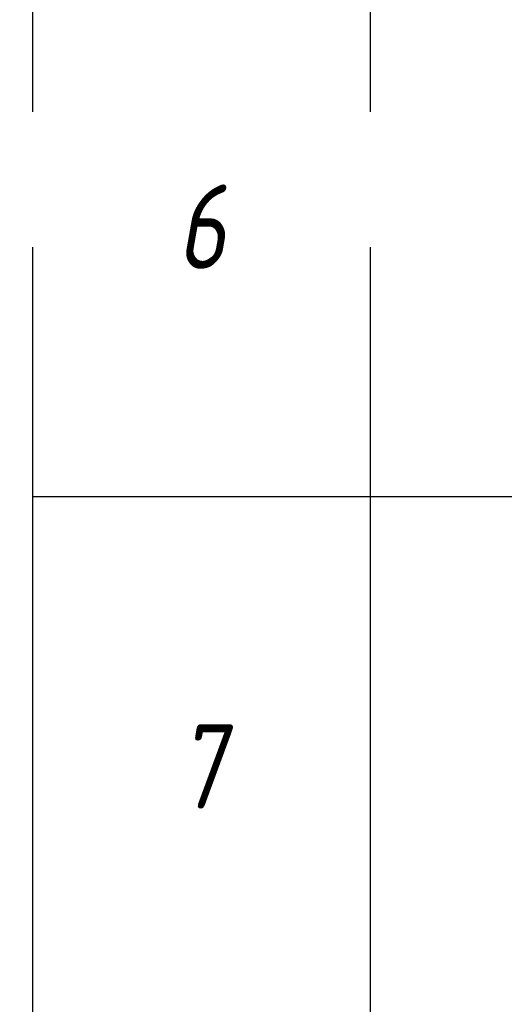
# Model space of a CAD drawing. Header units: millimetres. Extents: x -26894274 to 19789193, y -86687 to 22351.
# Tile 271 of 447: x 86871 to 88306, y -33230 to -30312. Entities that reach past the tile are written whole.
import ezdxf
from ezdxf import colors
from ezdxf.entities.mleader import LeaderData, LeaderLine
from ezdxf.math import Vec2, Vec3

# ---------------------------------------------------------------- set-up
doc = ezdxf.new("R2010")
doc.units = ezdxf.units.MM
doc.linetypes.add('DASHDOT', pattern=[25.4, 12.7, -6.35, 0, -6.35])
doc.layers.add('dim_pot', color=183, linetype='Continuous', lineweight=9)
doc.layers.add('nadpisi_v_tablice', color=7, linetype='Continuous', lineweight=9)
doc.layers.add('dim_razv', color=7, linetype='DASHDOT', lineweight=9, true_color=0x285228)
doc.layers.add('pol', color=7, linetype='Continuous', lineweight=15, true_color=0x55666d)
doc.styles.add('fl_iso paper', font='isocpeur.ttf', dxfattribs={"width": 0.8, "oblique": 10})
doc.styles.add('In tre', font='isocpeur.ttf', dxfattribs={"width": 0.8, "oblique": 10})

# ---------------------------------------------------------------- blocks, each defined once
blk = doc.blocks.new('*T693')
at = {"color": 0, "linetype": 'ByBlock', "lineweight": -2, "transparency": 16777216}
for p, q in [((0, 0), (13800, 0)), ((0, 0), (0, -14133.3)), ((1000, 0), (1000, -14133.3)), ((3500, 0), (3500, -14133.3)), ((10500, 0), (10500, -14133.3)), ((12000, 0), (12000, -14133.3)), ((13800, 0), (13800, -14133.3)), ((0, -1500), (13800, -1500)), ((0, -2720.8), (13800, -2720.8)), ((0, -4358.3), (13800, -4358.3)), ((0, -5995.8), (13800, -5995.8)), ((0, -7195.8), (13800, -7195.8)), ((0, -8416.7), (13800, -8416.7)), ((0, -10016.7), (13800, -10016.7)), ((0, -11616.7), (13800, -11616.7)), ((0, -12875), (13800, -12875)), ((0, -14133.3), (13800, -14133.3))]:
    blk.add_line(p, q, dxfattribs=at)
at = {"transparency": 16777216, "style": 'fl_iso paper'}
for s, insert, char_height, width, attachment_point in [('Кол-во, шт.', (11250, -750), 300, 1200, 5), ('{\\H0.9375x;\\C7;Обозначение\\H1.0667x; }', (2250, -750), 320, 2200, 5), ('Прим.', (12900, -750), 300, 1500, 5), ('{\\C7;Поз.}', (500, -750), 300, 700, 5), ('{\\C7;Наименование}', (7000, -750), 300, 6700, 5), ('Точечный встраиваемый светильник диаметром 120мм с рассеяным светом, 10W, 4000К. Степень защиты IP20', (3650, -2110.4), 250, 6700, 4), ('1', (500, -2110.4), 250, 700, 5), ('2', (11250, -2110.4), 250, 1200, 5), ('Светильник подвесной линейный ART-LINE35 S, 12W, LED лента, опаловый рассеиватель, 4000К, белый, >90Ra, ART, выносной блок питаня, 990*35*35мм. Степень защиты IP20', (3650, -3539.6), 250, 6700, 4), ('2', (500, -3539.6), 250, 700, 5), ('48', (11250, -3539.6), 250, 1200, 5), ('Светильник подвесной линейный ART-LINE35 S, 12W, LED лента, опаловый рассеиватель, 4000К, белый, >90Ra, ART, выносной блок питаня, 990*35*35мм. Степень защиты IP20', (3650, -5177.1), 250, 6700, 4), ('3', (500, -5177.1), 250, 700, 5), ('12', (11250, -5177.1), 250, 1200, 5), ('Контурная подсветка потолка светодиодной лентой 24V, 9,6W, 4000К. Степень защиты IP20', (3650, -6595.8), 250, 6700, 4), ('4', (500, -6595.8), 250, 700, 5), ('{\\A1;22,1', (11250, -6595.8), 250, 1200, 5), ('м.п.', (12900, -6595.8), 250, 1500, 5), ('Встраиваемый гипсовый световой профиль с светодиодной лентой 24V, 9,6W, 4000К. \\PСтепень защиты IP20', (3650, -7806.2), 250, 6700, 4), ('5', (500, -7806.2), 250, 700, 5), ('{\\A1;16,3', (11250, -7806.2), 250, 1200, 5), ('м.п.', (12900, -7806.2), 250, 1500, 5), ('Эвакуационный указатель аварийный MIZAR 2023-2 LED STANDARD G2, 230В, 2Вт, IP40, \\Pс автономной работой 3 ч{\\C7;, с кнопкой тест}', (3650, -9216.7), 250, 6700, 4), ('6', (500, -9216.7), 250, 700, 5), ('4', (11250, -9216.7), 250, 1200, 5), ('Двусторонний световой указатель аварийный MIZAR 2023-2 LED STANDARD G2, 230В, 2Вт, IP40, с автономной работой 3 ч{\\C7;, с кнопкой тест}', (3650, -10816.7), 250, 6700, 4), ('7', (500, -10816.7), 250, 700, 5), ('4', (11250, -10816.7), 250, 1200, 5), ('Световой указатель ПК MIZAR 2023-2 LED STANDARD G2, 230В, 2Вт, IP40, \\Pс автономной работой 3 ч{\\C7;, с кнопкой тест}', (3650, -12245.8), 250, 6700, 4), ('8', (500, -12245.8), 250, 700, 5), ('6', (11250, -12245.8), 250, 1200, 5), ('Световой указатель "Безопасная зона МГН" MIZAR 2023-2 LED STANDARD G2, 230В, 3Вт, IP40, с автономной работой 3 ч{\\C7;, с кнопкой тест}', (3650, -13504.2), 250, 6700, 4), ('9', (500, -13504.2), 250, 700, 5), ('3', (11250, -13504.2), 250, 1200, 5)]:
    blk.add_mtext(s, dxfattribs=dict(at, insert=insert, char_height=char_height, width=width, attachment_point=attachment_point))

msp = doc.modelspace()

# ---------------------------------------------------------------- texts
at = {"layer": 'nadpisi_v_tablice', "lineweight": 18, "insert": (-2642.1, -20201.7), "char_height": 10000, "width": 9720.362, "attachment_point": 1, "style": 'fl_iso paper'}
msp.add_mtext('\\pi1978.5;{\\C1;9 \\P\\pi-2689.2;эт.}', dxfattribs=at)

# ---------------------------------------------------------------- next in the draw order: leaders
at = {"layer": 'dim_pot', "color": 0, "linetype": 'ByBlock'}
ml = msp.add_multileader_mtext('Standard', dxfattribs=at)
ml.set_content('Лючок 400х400 для обслуживания запотолочных пожарных извещателей, расположение уточнить по месту', style='In tre')
ml.set_leader_properties()
ml.build(insert=Vec2(0, 0))
ml.multileader.update_dxf_attribs({"text_left_attachment_type": 6, "text_right_attachment_type": 6, "dogleg_length": 1, "arrow_head_size": 0, "scale": 50})
ctx = ml.context
ctx.base_point, ctx.scale, ctx.char_height, ctx.arrow_head_size, ctx.landing_gap_size, ctx.plane_origin = Vec3(59333.8, -34272.7), 50, 200, 0, 4.5, Vec3(66193.6, -29209.3)
ctx.left_attachment, ctx.right_attachment = 6, 6
notes = []
notes.append((ctx, [(1, (1, 1, 0), (59283.8, -34272.7), (1, 0), 50, [(0, [(55028, -37279.4), (55028, -31929.4)], 0, [])])]))
ctx.mtext.insert, ctx.mtext.width, ctx.mtext.defined_height, ctx.mtext.flow_direction = Vec3(59338.3, -34012.7), 3669.399, 696.6, 5
ctx.mtext.has_bg_fill, ctx.mtext.bg_color, ctx.mtext.bg_scale_factor, ctx.mtext.bg_transparency, ctx.mtext.use_window_bg_color = 1, -1027028792, 1.5, 0, 1
at = {"layer": 'dim_razv', "color": 0, "linetype": 'ByBlock'}
ml = msp.add_multileader_mtext('Standard', dxfattribs=at)
ml.set_content('Плитка керамогранитная, настенная', style='In tre')
ml.set_leader_properties()
ml.build(insert=Vec2(0, 0))
ml.multileader.update_dxf_attribs({"text_left_attachment_type": 6, "text_right_attachment_type": 6, "dogleg_length": 1, "arrow_head_size": 0, "scale": 50})
ctx = ml.context
ctx.base_point, ctx.scale, ctx.char_height, ctx.arrow_head_size, ctx.landing_gap_size, ctx.plane_origin = Vec3(48765.5, -31651.1), 50, 200, 0, 4.5, Vec3(61086.9, -29237.9)
ctx.left_attachment, ctx.right_attachment = 6, 6
notes.append((ctx, [(0, (1, 1, 0), (51495.3, -31651.1), (-1, 0), 50, [(1, [(53769.7, -30952.3)], 0, [])])]))
ctx.mtext.insert, ctx.mtext.width, ctx.mtext.defined_height, ctx.mtext.flow_direction = Vec3(48770, -31411.1), 3092.716, 696.6, 5
ctx.mtext.has_bg_fill, ctx.mtext.bg_color, ctx.mtext.bg_scale_factor, ctx.mtext.bg_transparency, ctx.mtext.use_window_bg_color = 1, -1027028792, 1.5, 0, 1
for ctx, leaders in notes:
    for number, flags, end, landing, length, lines in leaders:
        leader = LeaderData()
        leader.index, (leader.has_last_leader_line, leader.has_dogleg_vector, leader.attachment_direction) = number, flags
        leader.last_leader_point, leader.dogleg_vector, leader.dogleg_length = Vec3(end), Vec3(landing), length
        for number, points, colour, breaks in lines:
            line = LeaderLine()
            line.index, line.vertices, line.color, line.breaks = number, Vec3.list(points), colors.encode_raw_color(colour), breaks
            leader.lines.append(line)
        ctx.leaders.append(leader)

# ---------------------------------------------------------------- next in the draw order: leaders
at = {"layer": 'pol', "color": 0, "linetype": 'ByBlock'}
ml = msp.add_multileader_mtext('Standard', dxfattribs=at)
ml.set_content('Люк доступа в техпространство, \\PП-1 EI-60', style='In tre')
ml.set_leader_properties()
ml.build(insert=Vec2(0, 0))
ml.multileader.update_dxf_attribs({"text_left_attachment_type": 6, "text_right_attachment_type": 6, "dogleg_length": 1, "arrow_head_size": 0, "scale": 50})
ctx = ml.context
ctx.base_point, ctx.scale, ctx.char_height, ctx.arrow_head_size, ctx.landing_gap_size, ctx.plane_origin = Vec3(26930.6, -31635.4), 50, 200, 0, 4.5, Vec3(39380, -27762.3)
ctx.left_attachment, ctx.right_attachment = 6, 6
notes = []
notes.append((ctx, [(0, (1, 1, 0), (28812.4, -31635.4), (-1, 0), 50, [(1, [(31228, -30789.4)], 0, [])])]))
ctx.mtext.insert, ctx.mtext.width, ctx.mtext.defined_height, ctx.mtext.flow_direction = Vec3(26935.1, -31395.4), 2495.091, 696.6, 5
ctx.mtext.has_bg_fill, ctx.mtext.bg_color, ctx.mtext.bg_scale_factor, ctx.mtext.bg_transparency, ctx.mtext.use_window_bg_color = 1, -1027028792, 1.5, 0, 1
for ctx, leaders in notes:
    for number, flags, end, landing, length, lines in leaders:
        leader = LeaderData()
        leader.index, (leader.has_last_leader_line, leader.has_dogleg_vector, leader.attachment_direction) = number, flags
        leader.last_leader_point, leader.dogleg_vector, leader.dogleg_length = Vec3(end), Vec3(landing), length
        for number, points, colour, breaks in lines:
            line = LeaderLine()
            line.index, line.vertices, line.color, line.breaks = number, Vec3.list(points), colors.encode_raw_color(colour), breaks
            leader.lines.append(line)
        ctx.leaders.append(leader)

# ---------------------------------------------------------------- next in the draw order: leaders
at = {"layer": 'dim_pot', "color": 0, "linetype": 'ByBlock'}
ml = msp.add_multileader_mtext('Standard', dxfattribs=at)
ml.set_content('ГКЛ короб по металлическому каркасу от отм. +2.500 до перекрытия', style='In tre')
ml.set_leader_properties()
ml.build(insert=Vec2(0, 0))
ml.multileader.update_dxf_attribs({"text_left_attachment_type": 6, "text_right_attachment_type": 6, "dogleg_length": 1, "arrow_head_size": 0, "scale": 50})
ctx = ml.context
ctx.base_point, ctx.scale, ctx.char_height, ctx.arrow_head_size, ctx.landing_gap_size, ctx.plane_origin = Vec3(33492.8, -32067.1), 50, 200, 0, 4.5, Vec3(40352.6, -27227.2)
ctx.left_attachment, ctx.right_attachment = 6, 6
notes = []
notes.append((ctx, [(1, (1, 1, 0), (33491.8, -32067.1), (1, 0), 1, [(0, [(37733, -30849.4), (38768, -34429.4)], 0, []), (2, [(31603, -30849.4)], 0, [])])]))
ctx.mtext.insert, ctx.mtext.width, ctx.mtext.defined_height, ctx.mtext.flow_direction = Vec3(33497.3, -31807.1), 2494.153, 696.6, 5
ctx.mtext.has_bg_fill, ctx.mtext.bg_color, ctx.mtext.bg_scale_factor, ctx.mtext.bg_transparency, ctx.mtext.use_window_bg_color = 1, -1027028792, 1.5, 0, 1
for ctx, leaders in notes:
    for number, flags, end, landing, length, lines in leaders:
        leader = LeaderData()
        leader.index, (leader.has_last_leader_line, leader.has_dogleg_vector, leader.attachment_direction) = number, flags
        leader.last_leader_point, leader.dogleg_vector, leader.dogleg_length = Vec3(end), Vec3(landing), length
        for number, points, colour, breaks in lines:
            line = LeaderLine()
            line.index, line.vertices, line.color, line.breaks = number, Vec3.list(points), colors.encode_raw_color(colour), breaks
            leader.lines.append(line)
        ctx.leaders.append(leader)

# ---------------------------------------------------------------- next in the draw order: block references
msp.add_blockref('*T693', (86908.7, -21708.2))

# ---------------------------------------------------------------- next in the draw order: leaders
at = {"layer": 'dim_razv', "color": 0, "linetype": 'ByBlock'}
ml = msp.add_multileader_mtext('Standard', dxfattribs=at)
ml.set_content('Отделка над дверным проемаом - дверным добором', style='In tre')
ml.set_leader_properties()
ml.build(insert=Vec2(0, 0))
ml.multileader.update_dxf_attribs({"text_left_attachment_type": 6, "text_right_attachment_type": 6, "dogleg_length": 1, "arrow_head_size": 0, "scale": 50})
ctx = ml.context
ctx.base_point, ctx.scale, ctx.char_height, ctx.arrow_head_size, ctx.landing_gap_size, ctx.plane_origin = Vec3(25590.9, -30945.4), 50, 200, 0, 4.5, Vec3(32402.8, -26105.5)
ctx.left_attachment, ctx.right_attachment = 6, 6
notes = []
notes.append((ctx, [(0, (1, 1, 0), (28641.4, -30945.4), (-1, 0), 50, [(1, [(29903, -29729.4)], 0, [])])]))
ctx.mtext.insert, ctx.mtext.width, ctx.mtext.defined_height, ctx.mtext.flow_direction = Vec3(25595.4, -30685.4), 3092.716, 696.6, 5
ctx.mtext.has_bg_fill, ctx.mtext.bg_color, ctx.mtext.bg_scale_factor, ctx.mtext.bg_transparency, ctx.mtext.use_window_bg_color = 1, -1027028792, 1.5, 0, 1
for ctx, leaders in notes:
    for number, flags, end, landing, length, lines in leaders:
        leader = LeaderData()
        leader.index, (leader.has_last_leader_line, leader.has_dogleg_vector, leader.attachment_direction) = number, flags
        leader.last_leader_point, leader.dogleg_vector, leader.dogleg_length = Vec3(end), Vec3(landing), length
        for number, points, colour, breaks in lines:
            line = LeaderLine()
            line.index, line.vertices, line.color, line.breaks = number, Vec3.list(points), colors.encode_raw_color(colour), breaks
            leader.lines.append(line)
        ctx.leaders.append(leader)

doc.saveas('drawing.dxf')
